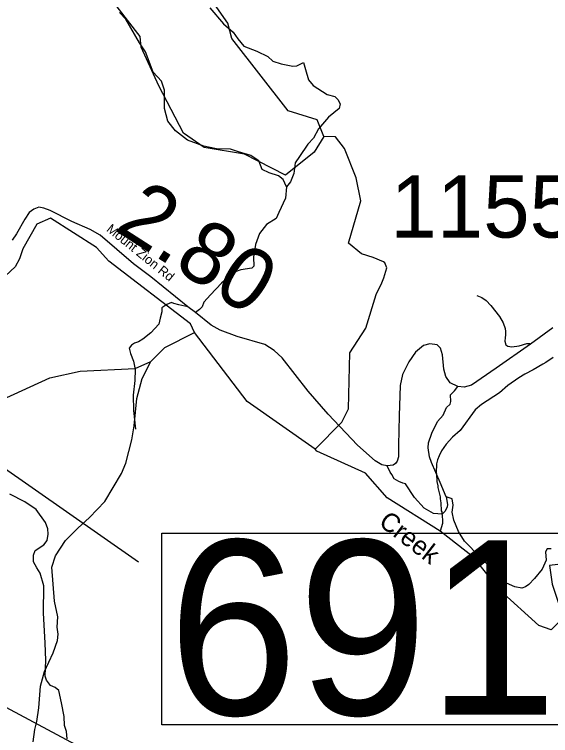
# Model space of a CAD drawing. Extents: x 1248224 to 1454986, y 825081 to 985870.
# Drawn here: x 1295703 to 1300002, y 869090 to 874876 of the extents above; entities that cross this region are included whole.
import ezdxf

# ---------------------------------------------------------------- set-up
doc = ezdxf.new("R2010")
doc.units = 0
for name, color, linetype in [('Exist Hydrographic Creek Single Shore', 7, 'Continuous'), ('Exist Hydrographic Creek Single Shore Label', 7, 'Continuous'), ('Exist Hydrographic Misc Water Feature', 7, 'Continuous'), ('Exist Road Non-System Type 51', 7, 'Continuous'), ('Exist Road Secondary Mileage Hundredths English Label', 7, 'Continuous'), ('Exist Road Secondary Structure Standard Bridge Number Label', 7, 'Continuous'), ('Exist Road Secondary Type 51 Attributed', 7, 'Continuous'), ('Exist Road Secondary Type 51 Label', 7, 'Continuous'), ('Exist Road Secondary Type 51 Number Label', 7, 'Continuous')]:
    doc.layers.add(name, color=color, linetype=linetype)

msp = doc.modelspace()

# ---------------------------------------------------------------- linework, layer by layer
at = {"layer": 'Exist Hydrographic Creek Single Shore'}
for points in [[(1296460, 872896), (1296362, 873006.3), (1295993, 873240.1), (1295883, 873193.2)], [(1295883, 873193.2), (1295770, 872995.2), (1295743.1, 872913.7)], [(1295743.1, 872913.7), (1295708, 872852), (1295631, 872778), (1295564.1, 872756.4)], [(1297146, 872324.2), (1297114.1, 872393.7), (1296460, 872896)], [(1298114, 871387.3), (1297570.3, 871771), (1297146, 872324.2)], [(1298692.6, 870997), (1298517.7, 871195.7), (1298127.7, 871370.7), (1298114, 871387.3)], [(1303093.8, 867350), (1302639.5, 867652), (1302176.1, 868162.3), (1302105.2, 868413.3), (1301646.2, 869131.6), (1301416.3, 869622.1), (1301335.3, 869705.8), (1300886.2, 869793.6), (1300730.2, 869862.4), (1300642.2, 870041.4), (1300465.1, 870227.2), (1300308.2, 870363.3), (1300060.1, 870463.4), (1299993.2, 870454.9), (1300014.2, 870303.5), (1300085.2, 870095.2), (1300074.2, 870003.6), (1300006.2, 869939.2), (1299907.2, 869974.1), (1299596.2, 870256.1), (1299386.1, 870519.6), (1299117.4, 870730.1), (1298692.6, 870997)]]:
    msp.add_lwpolyline(points, dxfattribs=at)
at = {"layer": 'Exist Hydrographic Misc Water Feature'}
for points in [[(1298185, 873895.5), (1298130.1, 874031.1), (1297898.1, 874101.5), (1297446, 874681.8), (1297415.1, 874807), (1297093, 875266.6), (1297082.8, 875412), (1296844, 875655.6), (1296783, 875880.1), (1296796.9, 876789.2), (1296849, 876880), (1296854, 877063.8), (1296576, 877972.1), (1296572.9, 878188.9), (1296397.9, 878543.6), (1296522, 878839.9), (1296548.9, 879246.4), (1296575, 879282), (1296581.9, 879564.1), (1296501, 880015.6), (1296516.9, 880323.9), (1296571.9, 880539.4), (1296575.9, 881724.4)], [(1298185, 873895.5), (1298107, 873772.2), (1297877.1, 873586.5), (1297548.1, 873753.9), (1297224.1, 873809.7), (1297060, 873924.6), (1296861, 874302.8), (1296719, 874614.3), (1296712.1, 874699.7), (1296526, 874936.5)], [(1298689.1, 872841.8), (1298674.1, 872882.3), (1298662.1, 872890.3), (1298580.1, 872926.3), (1298487.1, 872953.8), (1298381.1, 873041.2), (1298481, 873380.7), (1298444.1, 873565.2), (1298350.1, 873800.2), (1298277.1, 873893.5), (1298185, 873895.5)], [(1298114, 871387.3), (1298329.1, 871604.4), (1298381.1, 871711.7), (1298393.1, 872161.3), (1298522.2, 872358.9), (1298604.1, 872629.7), (1298650.1, 872722.2), (1298665.1, 872762.5), (1298689.1, 872841.8)], [(1289887, 871143.5), (1291103, 871096.1), (1291319, 871065.6), (1291600, 870961.4), (1291909, 870952), (1292143, 871012.9), (1292335, 870999.2), (1292533, 870919.8), (1292783.1, 870921.3), (1292995.1, 870716.8), (1293470.1, 870703.9), (1293889.1, 870794.1), (1294117, 870914.2), (1294534.1, 871230.8), (1294609, 871252.3), (1295043, 871243.6), (1295169, 871306.7), (1295606.1, 871787), (1295986.1, 871960), (1296229.1, 872014.2), (1296672.1, 872034.9), (1296798.1, 872091.4), (1296909.1, 872204.1), (1297146, 872324.2)], [(1300022, 872123), (1299965.1, 872082.3), (1299940.8, 872070.9), (1299863.7, 872024.7), (1299795, 871990.3), (1299748.2, 871961.4), (1299658.8, 871897.6), (1299593.5, 871841.1), (1299447.4, 871746.5), (1299398.4, 871703.7), (1299278.6, 871538.5), (1299215.4, 871484), (1299166.2, 871429.1), (1299129, 871374.1), (1299108, 871334.5), (1299095.3, 871302.8), (1299086.6, 871271), (1299085, 871199), (1299088.8, 871190.9), (1299091.3, 871127), (1299098.6, 871094.8), (1299098.2, 871078.8), (1299116.6, 871006.4), (1299116.2, 870990.4), (1299123.5, 870958.2), (1299126.1, 870894.1), (1299129.9, 870886), (1299132.8, 870838.1), (1299136.6, 870830), (1299135.7, 870790), (1299117.4, 870730.1)], [(1295853.2, 869039.6), (1295865.7, 869139.5), (1295883.3, 869203.2), (1295898, 869311.2), (1295912.3, 869486.6), (1295943.1, 869602.5), (1296013, 869752.9), (1296047.3, 869851.5), (1296052.5, 869903.9), (1296046, 869959.9), (1296050.1, 870043.6), (1296025.1, 870168.8), (1296001.8, 870440.9), (1296032, 870532.2), (1296113, 870654.5), (1296211.6, 870754.3), (1296305.8, 870840.2), (1296427.1, 870969.1), (1296562.5, 871192.1), (1296596.5, 871275.1), (1296643.2, 871462.1), (1296662, 871574.2), (1296683.3, 871793.7), (1296726.3, 871955.6), (1296798.1, 872091.4)]]:
    msp.add_lwpolyline(points, dxfattribs=at)
at = {"layer": 'Exist Road Non-System Type 51'}
for points in [[(1297269.6, 874928.7), (1297379.3, 874801.7), (1297457.4, 874734.6), (1297495.2, 874679.7), (1297543.2, 874621.3), (1297646.1, 874580.1), (1297735.3, 874538.9), (1297776.5, 874501.2), (1297841.6, 874480.6), (1297934.3, 874460), (1297968.6, 874463.4), (1298020, 874490.9)], [(1297885.4, 873492.4), (1297858.8, 873550.7), (1297821.1, 873581.6), (1297745.6, 873605.6), (1297690.7, 873633.1), (1297663.3, 873701.7), (1297598.1, 873742.9), (1297498.6, 873773.8), (1297436.9, 873794.4), (1297323.7, 873797.8), (1297220.8, 873818.4), (1297090.4, 873866.5), (1296994.4, 873942), (1296932.6, 874021), (1296905.2, 874120.5), (1296905.2, 874268.1), (1296881.2, 874340.2), (1296816, 874412.3), (1296754.3, 874577.1), (1296706.2, 874649.2), (1296596.5, 874838), (1296545, 874892.9)], [(1298020, 874490.9), (1298036.4, 874433), (1298060.4, 874350.6), (1298098.1, 874306), (1298211.3, 874233.9), (1298273.1, 874216.7), (1298297.1, 874192.7), (1298314.2, 874158.3), (1298307.4, 874120.6), (1298221.6, 874051.9), (1298142.7, 873959.2), (1298101.5, 873883.7), (1298056.9, 873835.7), (1297988.3, 873736.1), (1297954, 873684.6), (1297943.7, 873598.8), (1297916.3, 873533.6), (1297885.4, 873492.4)], [(1297885.4, 873492.4), (1297875.8, 873400.8), (1297824.4, 873287.5), (1297802, 873238.6), (1297725.3, 873190.2), (1297668.8, 873117.5), (1297636.5, 873030.6), (1297620.4, 872929.7), (1297622.4, 872854.9), (1297606.3, 872840.8), (1297517.5, 872826.7), (1297473.1, 872810.5), (1297430.7, 872778.2), (1297364.1, 872719.6), (1297275.3, 872626.7), (1297222.8, 872568.2), (1297208.7, 872529.8), (1297188.5, 872507.6), (1297154.2, 872483.3)], [(1299411.8, 872619.9), (1299451, 872605.7), (1299486.6, 872579.5), (1299523.4, 872541.5), (1299592.3, 872453.5), (1299623.2, 872401.2), (1299637.4, 872357.2), (1299639.8, 872331.1), (1299641, 872304.9), (1299638.6, 872281.2), (1299635.1, 872255), (1299643.4, 872225.3), (1299660, 872213.4), (1299690.9, 872208.7), (1299750.3, 872217), (1299810.9, 872234.8), (1299834.6, 872236), (1299842, 872231.1)], [(1297093.2, 872530.1), (1297021.9, 872545), (1296981.5, 872557.1), (1296961.4, 872565.2), (1296925, 872549), (1296884.7, 872520.8), (1296884.7, 872490.5), (1296872.6, 872438), (1296860.5, 872391.5), (1296797.9, 872320.8), (1296733.3, 872270.3), (1296699, 872250.2), (1296666.7, 872238), (1296642.5, 872221.9), (1296622.3, 872197.6), (1296634.4, 872155.2), (1296658.6, 872094.6), (1296670.8, 872026), (1296668.7, 871939.1), (1296654.6, 871820), (1296658.6, 871698.8), (1296672.6, 871548.7)], [(1299165.3, 871004.1), (1299117.5, 871119.8), (1299046.6, 871280.6), (1299032.5, 871325.6), (1299020.6, 871398.9), (1299023, 871439.1), (1299049, 871517.1), (1299096.3, 871609.4), (1299141.2, 871661.4), (1299167.2, 871722.9), (1299197.9, 871748.9), (1299202.6, 871770.2), (1299200.3, 871824.6), (1299219.2, 871841.2), (1299233.3, 871855.3), (1299259.8, 871891.6)], [(1299165.3, 871004.1), (1299174.8, 870945), (1299172.4, 870923.7), (1299158.2, 870890.6), (1299132.2, 870866.9), (1299063.7, 870871.7), (1298988.1, 870914.2), (1298910.1, 870999.4), (1298839.2, 871110.5), (1298817.9, 871115.3), (1298784.8, 871129.5), (1298747, 871150.7), (1298730.4, 871183.8), (1298716.3, 871202.8), (1298691.3, 871254.2)], [(1295883, 870434.3), (1295854.9, 870484.8), (1295854.9, 870538.1), (1295869, 870574.5), (1295939, 870619.4), (1295964.3, 870655.9), (1295972.7, 870706.3), (1295969.9, 870748.4), (1295953, 870798.9), (1295877.4, 870902.7), (1295787.7, 870964.4), (1295667.3, 871027.9)], [(1300007.2, 870589.1), (1299974.2, 870589.1), (1299962.3, 870563), (1299967.1, 870496.8), (1299936.3, 870423.5), (1299872.5, 870350.2), (1299827.6, 870300.5), (1299801.6, 870284), (1299770.9, 870272.1), (1299716.5, 870284), (1299648, 870312.3), (1299534.6, 870423.5), (1299435.3, 870522.8), (1299312.4, 870648.2), (1299265.1, 870726.2), (1299227.3, 870818.5), (1299213.1, 870882.3), (1299220.2, 870939.1), (1299212.6, 870989.9), (1299165.3, 871004.1)], [(1296126.9, 869062.2), (1296121.3, 869121.1), (1296104.4, 869171.6), (1296101.6, 869241.8), (1296079.2, 869351.1), (1296059.6, 869452.1), (1296028.8, 869474.6), (1295992.3, 869491.4), (1295961.5, 869533.5), (1295950.3, 869567.1), (1295955.9, 869693.3), (1295950.2, 869831.2), (1295936.2, 870075.3), (1295939, 870291.2), (1295908.2, 870392.2), (1295883, 870434.3)]]:
    msp.add_lwpolyline(points, dxfattribs=at)
at = {"layer": 'Exist Road Secondary Structure Standard Bridge Number Label'}
for points in [[(1292969.2, 873710.3), (1294439.4, 872060.8), (1296698.5, 870483)], [(1302866.1, 867254.6), (1299269.3, 867367.9), (1294879.4, 869718.6)]]:
    msp.add_lwpolyline(points, dxfattribs=at)
msp.add_lwpolyline([(1296884.5, 870713.3), (1300600.4, 870713.3), (1300600.4, 869176.9), (1296884.5, 869176.9)], close=True, dxfattribs=at)
at = {"layer": 'Exist Road Secondary Type 51 Attributed'}
for points in [[(1298739.9, 871260), (1298691.3, 871254.2), (1298650.1, 871261.5), (1298597.2, 871295.4), (1298454.4, 871419.1), (1298217.8, 871668.8), (1298058.9, 871852.9), (1297849.6, 872120.6), (1297784.9, 872179.5), (1297711.3, 872226.7), (1297490.5, 872291.5), (1297352.2, 872341.6), (1297281.5, 872382.8), (1297154.2, 872483.3), (1297093.2, 872530.1), (1296796, 872770.3), (1296657.7, 872873.7), (1296390.7, 873104.3), (1296311.2, 873150.4), (1296164.5, 873215.4), (1295989.6, 873302.9), (1295938.8, 873320.4), (1295897.5, 873328.3), (1295859.3, 873312.4), (1295821.2, 873286.9), (1295786.2, 873234.5), (1295719.4, 873115.2), (1295686.1, 873064.2)], [(1300021.5, 872360.7), (1299842, 872231.1), (1299566.8, 872036.7), (1299367.2, 871900.4), (1299309.8, 871885.7), (1299259.8, 871891.6), (1299198, 871921), (1299162.7, 871969.6), (1299146.5, 872028.5), (1299136.2, 872143.4), (1299118.5, 872199.4), (1299092, 872225.9), (1299033.1, 872233.3), (1298983.1, 872218.5), (1298919.8, 872167), (1298865.4, 872088.9), (1298813.9, 871987.3), (1298796.2, 871897.5), (1298789, 871654.9), (1298781.7, 871419.3), (1298781.7, 871325), (1298772.8, 871291.1), (1298759.6, 871272), (1298739.9, 871260)]]:
    msp.add_lwpolyline(points, dxfattribs=at)

# ---------------------------------------------------------------- texts
at = {"layer": 'Exist Hydrographic Creek Single Shore Label'}
msp.add_text('Creek', height=150, rotation=322.34309, dxfattribs=at).set_placement((1298615.6, 870784.1))
at = {"layer": 'Exist Road Secondary Mileage Hundredths English Label'}
msp.add_text('2.80', height=500, rotation=327.25014, dxfattribs=at).set_placement((1296494.9, 873150.8))
at = {"layer": 'Exist Road Secondary Structure Standard Bridge Number Label'}
msp.add_text('691', height=1400, dxfattribs=at).set_placement((1296934.6, 869256))
at = {"layer": 'Exist Road Secondary Type 51 Label'}
msp.add_text('Mount Zion Rd', height=75, rotation=321.04401, dxfattribs=at).set_placement((1296435.2, 873142.5))
at = {"layer": 'Exist Road Secondary Type 51 Number Label'}
msp.add_text('1155', height=500, dxfattribs=at).set_placement((1298718.7, 873085.7))

doc.saveas('drawing.dxf')
